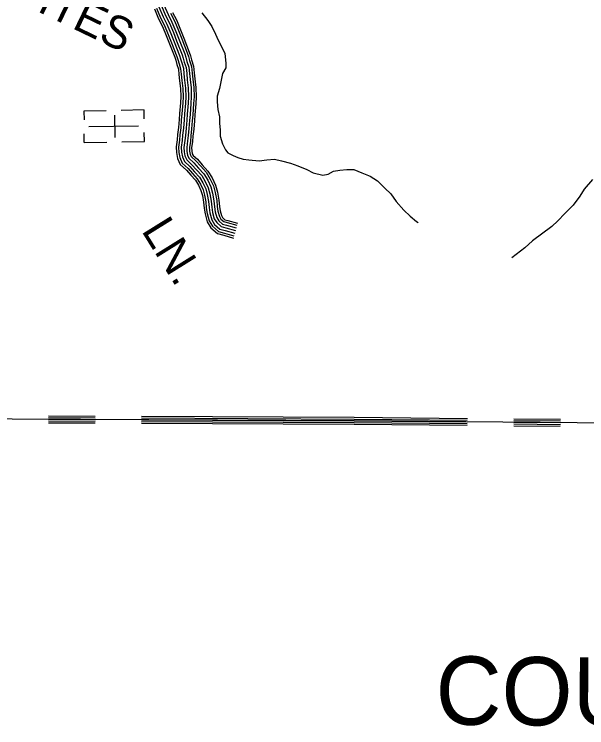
# Model space of a CAD drawing. Extents: x 1788175 to 1969470, y 584502 to 738744.
# Drawn here: x 1950780 to 1957276, y 590412 to 598501 of the extents above; entities that cross this region are included whole.
import ezdxf

# ---------------------------------------------------------------- set-up
doc = ezdxf.new("R2010")
doc.units = 0
for name, color, linetype in [('DESIGN - ROW - Right-of-Way and Easement Labels', 7, 'Continuous'), ('DESIGN - TRANSPORTATION - Text', 7, 'Continuous'), ('DESIGN - UTILITIES - Cable (Underground) with Text', 7, 'Continuous'), ('SURVEY - DRAINAGE - Natural Features', 7, 'Continuous'), ('SURVEY - TRANSPORTATION - Roads', 7, 'Continuous')]:
    doc.layers.add(name, color=color, linetype=linetype)

msp = doc.modelspace()

# ---------------------------------------------------------------- linework, layer by layer
at = {"layer": 'DESIGN - TRANSPORTATION - Text'}
for points in [[(1952908.3, 598516.6), (1952975.2, 598429.7), (1953022, 598362.8), (1953062.1, 598275.9), (1953095.5, 598209), (1953135.6, 598128.7), (1953169.1, 598055.2), (1953182.5, 597948.2), (1953182.5, 597894.7), (1953142.3, 597827.8), (1953108.9, 597660.6), (1953082.1, 597573.7), (1953082.1, 597506.8), (1953088.8, 597419.9), (1953108.9, 597339.7), (1953108.9, 597266.1), (1953115.6, 597185.8), (1953115.6, 597119), (1953142.3, 597032), (1953175.8, 596965.2), (1953202.5, 596931.7), (1953262.7, 596898.3), (1953316.2, 596878.2), (1953376.4, 596858.2), (1953443.3, 596851.5), (1953560.1, 596840.6)], [(1953560.1, 596840.6), (1953646.4, 596851.1), (1953732.4, 596858.3), (1953814.2, 596839.5), (1953913.9, 596814.5), (1953999.5, 596783.7), (1954101, 596740.7), (1954172.6, 596702), (1954282.3, 596676.9), (1954340.4, 596688.4), (1954402.7, 596723.8), (1954472.8, 596735.1), (1954554.8, 596742.3), (1954632.7, 596739.5), (1954724.3, 596702.6), (1954819.9, 596663.7), (1954903.3, 596612.9), (1954984.4, 596528.1), (1955053.7, 596463.4), (1955114.8, 596376.8), (1955201.8, 596279.9), (1955271.1, 596211.3), (1955344.4, 596150.5), (1955362.3, 596138.4)], [(1957343.2, 596629.5), (1957247.8, 596519.4), (1957196.4, 596438.6), (1957123, 596335.8), (1957027.6, 596240.4), (1956946.8, 596159.7), (1956880.8, 596093.6), (1956660.6, 595932.1), (1956572.5, 595851.4), (1956425.7, 595741.3)]]:
    msp.add_lwpolyline(points, dxfattribs=at)
at = {"layer": 'DESIGN - UTILITIES - Cable (Underground) with Text'}
for p, q in [((1951822.2, 597407.8), (1951570.8, 597403)), ((1951570.8, 597402.8), (1951572.7, 597304.6)), ((1952253.9, 597416.1), (1951993.1, 597411.1)), ((1952255.8, 597316.5), (1952253.9, 597415.5)), ((1951924.7, 597103.5), (1951919.9, 597357.1)), ((1951573.7, 597046.9), (1951571.8, 597146.4)), ((1952256.8, 597059.8), (1952254.9, 597159.5)), ((1951573.7, 597046.7), (1951831.7, 597051.7)), ((1952000.1, 597054.9), (1952256.8, 597059.9))]:
    msp.add_line(p, q, dxfattribs=at)
msp.add_lwpolyline([(1952190, 597233.9), (1951627, 597223.1)], dxfattribs=at)
at = {"layer": 'SURVEY - DRAINAGE - Natural Features'}
for points in [[(1964109.9, 592518.3), (1961806.4, 593827.4), (1954638.6, 593892.3), (1950757.9, 593911.8), (1943808.1, 593962.2), (1943810.6, 594244.9), (1943798.4, 594244.3)], [(1951169.1, 593929.7), (1951697.1, 593927.1)], [(1951169.2, 593948.7), (1951697.1, 593946.1)], [(1952225, 593924.4), (1954638.7, 593912.3), (1955921, 593900.7)], [(1952225.1, 593943.4), (1954638.8, 593931.3), (1955921.2, 593919.7)], [(1956449.2, 593914.9), (1956977.2, 593910.1)], [(1951168.8, 593869.7), (1951696.8, 593867.1)], [(1951168.9, 593889.7), (1951696.9, 593887.1)], [(1951169, 593909.7), (1951697, 593907.1)], [(1952224.7, 593864.4), (1954638.3, 593852.3), (1955920.5, 593840.7)], [(1952224.8, 593884.4), (1954638.4, 593872.3), (1955920.7, 593860.7)], [(1952224.9, 593904.4), (1954638.6, 593892.3), (1955920.9, 593880.7)], [(1956448.5, 593835.9), (1956976.4, 593831.1)], [(1956448.6, 593855.9), (1956976.6, 593851.1)], [(1956448.8, 593875.9), (1956976.8, 593871.1)], [(1956449, 593895.9), (1956977, 593891.1)]]:
    msp.add_lwpolyline(points, dxfattribs=at)
at = {"layer": 'SURVEY - TRANSPORTATION - Roads'}
for points in [[(1952478.9, 598609.7), (1952525.6, 598499.5), (1952568.8, 598413.1), (1952614.2, 598305.4), (1952651.3, 598210.7), (1952714.2, 598052.9), (1952726.2, 598013.4), (1952739.7, 597967.4), (1952759.9, 597902.5), (1952767.5, 597831.4), (1952774.8, 597761.5), (1952786, 597668.2), (1952789.1, 597565.4), (1952784.2, 597489.8), (1952774.9, 597365.3), (1952768.3, 597297.4), (1952761.3, 597205.2), (1952752.5, 597125.3), (1952747.9, 597064.8), (1952737.4, 596990.6), (1952738.7, 596945.8), (1952747, 596903.6), (1952762.6, 596868.4), (1952818.2, 596817.3), (1952872.7, 596757.6), (1952932, 596690.8), (1952975.6, 596618.6), (1953010.6, 596544.5), (1953031.1, 596472.3), (1953046.7, 596385.2), (1953052.1, 596316.8), (1953061, 596261.5), (1953078.7, 596195.3), (1953101.3, 596158.9), (1953144, 596122), (1953189.2, 596109.4), (1953298.9, 596078.3)], [(1952370.5, 598561.3), (1952417.8, 598449.8), (1952460.8, 598363.5), (1952504.2, 598260.6), (1952540.9, 598167.1), (1952602.1, 598013.6), (1952612.5, 597979.4), (1952626.1, 597933), (1952643.1, 597878.3), (1952649.5, 597818.9), (1952656.8, 597748.3), (1952667.5, 597659.4), (1952670.3, 597567.4), (1952665.8, 597498), (1952656.7, 597375.5), (1952650, 597307.6), (1952643.1, 597216.2), (1952634.3, 597136.3), (1952629.8, 597077.7), (1952618.4, 596997.2), (1952620.3, 596932.4), (1952633.1, 596867.6), (1952664, 596797.8), (1952734.1, 596733.4), (1952784.4, 596678.2), (1952836, 596620.1), (1952870.9, 596562.4), (1952899.1, 596502.7), (1952915.3, 596445.6), (1952928.9, 596370), (1952934.1, 596302.7), (1952944.8, 596236.7), (1952968.6, 596147.6), (1953010, 596080.9), (1953086.5, 596014.9), (1953157.1, 595995.1), (1953266.5, 595964.1)], [(1952394, 598571.8), (1952441.1, 598460.6), (1952484.2, 598374.2), (1952528.1, 598270.3), (1952564.9, 598176.5), (1952626.3, 598022.1), (1952637.1, 597986.8), (1952650.7, 597940.5), (1952668.4, 597883.6), (1952675.1, 597821.6), (1952682.4, 597751.1), (1952693.2, 597661.3), (1952696, 597566.9), (1952691.5, 597496.2), (1952682.3, 597373.3), (1952675.6, 597305.4), (1952668.7, 597213.8), (1952659.9, 597133.9), (1952655.4, 597074.9), (1952644.2, 596995.8), (1952646, 596935.3), (1952657.8, 596875.4), (1952685.4, 596813.1), (1952752.3, 596751.6), (1952803.6, 596695.4), (1952856.8, 596635.4), (1952893.6, 596574.5), (1952923.3, 596511.7), (1952940.3, 596451.4), (1952954.4, 596373.3), (1952959.7, 596305.8), (1952970, 596242.1), (1952992.4, 596157.9), (1953029.8, 596097.8), (1953099, 596038.1), (1953164, 596019.9), (1953273.6, 595988.8)], [(1952422.3, 598584.4), (1952469.3, 598473.6), (1952512.4, 598387.2), (1952556.8, 598282), (1952593.7, 598187.9), (1952655.6, 598032.4), (1952666.8, 597995.7), (1952680.4, 597949.4), (1952698.9, 597889.9), (1952705.9, 597824.9), (1952713.2, 597754.6), (1952724.1, 597663.6), (1952727, 597566.4), (1952722.4, 597494.1), (1952713.2, 597370.7), (1952706.5, 597302.7), (1952699.6, 597211), (1952690.8, 597131.1), (1952686.2, 597071.6), (1952675.2, 596994), (1952676.9, 596938.8), (1952687.6, 596884.8), (1952711.1, 596831.5), (1952774.3, 596773.5), (1952826.6, 596716.1), (1952881.9, 596653.9), (1952920.9, 596589.2), (1952952.4, 596522.6), (1952970.6, 596458.4), (1952985.2, 596377.2), (1952990.5, 596309.5), (1953000.3, 596248.5), (1953021.2, 596170.4), (1953053.6, 596118.2), (1953114, 596066.1), (1953172.4, 596049.7), (1953282, 596018.7)], [(1952450.6, 598597), (1952497.5, 598486.6), (1952540.6, 598400.1), (1952585.5, 598293.7), (1952622.5, 598199.3), (1952684.9, 598042.7), (1952696.5, 598004.6), (1952710, 597958.4), (1952729.4, 597896.2), (1952736.7, 597828.1), (1952744, 597758.1), (1952755.1, 597665.9), (1952758.1, 597565.9), (1952753.3, 597491.9), (1952744.1, 597368), (1952737.4, 597300), (1952730.5, 597208.1), (1952721.7, 597128.2), (1952717.1, 597068.2), (1952706.3, 596992.3), (1952707.8, 596942.3), (1952717.3, 596894.2), (1952736.8, 596850), (1952796.3, 596795.4), (1952849.6, 596736.9), (1952907, 596672.3), (1952948.3, 596603.9), (1952981.5, 596533.6), (1953000.8, 596465.4), (1953016, 596381.2), (1953021.3, 596313.1), (1953030.7, 596255), (1953049.9, 596182.8), (1953077.5, 596138.6), (1953129, 596094.1), (1953180.8, 596079.6), (1953290.5, 596048.5)], [(1952450.6, 598597), (1952497.5, 598486.6), (1952540.6, 598400.1), (1952585.5, 598293.7), (1952622.5, 598199.3), (1952684.9, 598042.7), (1952696.5, 598004.6), (1952710, 597958.4), (1952729.4, 597896.2), (1952736.7, 597828.1), (1952744, 597758.1), (1952755.1, 597665.9), (1952758.1, 597565.9), (1952753.3, 597491.9), (1952744.1, 597368), (1952737.4, 597300), (1952730.5, 597208.1), (1952721.7, 597128.2), (1952717.1, 597068.2), (1952706.3, 596992.3), (1952707.8, 596942.3), (1952717.3, 596894.2), (1952736.8, 596850), (1952796.3, 596795.4), (1952849.6, 596736.9), (1952907, 596672.3), (1952948.3, 596603.9), (1952981.5, 596533.6), (1953000.8, 596465.4), (1953016, 596381.2), (1953021.3, 596313.1), (1953030.7, 596255), (1953049.9, 596182.8), (1953077.5, 596138.6), (1953129, 596094.1), (1953180.8, 596079.6), (1953290.5, 596048.5)], [(1952576.3, 598522.9), (1952619.4, 598436.4), (1952665.8, 598326.4), (1952703.2, 598231.2), (1952766.8, 598071.4), (1952779.6, 598029.4), (1952793, 597983.5), (1952814.7, 597913.9), (1952822.9, 597837.3), (1952830.2, 597767.7), (1952841.6, 597672.4), (1952844.9, 597564.4), (1952839.8, 597485.9), (1952830.5, 597360.5), (1952823.8, 597292.5), (1952816.8, 597200.1), (1952808, 597120.1), (1952803.3, 597058.8), (1952793.2, 596987.5), (1952794.3, 596952), (1952800.5, 596920.4), (1952808.8, 596901.6), (1952857.7, 596856.7), (1952914.1, 596794.9), (1952977.1, 596723.9), (1953024.8, 596644.9), (1953063, 596564.1), (1953085.4, 596484.9), (1953102.1, 596392.3), (1953107.4, 596323.5), (1953115.6, 596273.2), (1953130.4, 596217.7), (1953144.2, 596195.6), (1953171, 596172.3), (1953204.3, 596163), (1953314.1, 596131.9)], [(1952553.8, 598512.5), (1952596.9, 598426), (1952642.9, 598317.1), (1952680.2, 598222.1), (1952743.5, 598063.2), (1952755.9, 598022.3), (1952769.4, 597976.4), (1952790.4, 597908.9), (1952798.4, 597834.7), (1952805.6, 597765), (1952817, 597670.6), (1952820.1, 597564.8), (1952815.2, 597487.6), (1952805.8, 597362.7), (1952799.2, 597294.7), (1952792.2, 597202.4), (1952783.4, 597122.4), (1952778.7, 597061.5), (1952768.4, 596988.9), (1952769.6, 596949.3), (1952776.8, 596913), (1952788.3, 596886.9), (1952840.2, 596839.2), (1952895.7, 596778.3), (1952957.1, 596709.2), (1953003, 596633.2), (1953039.8, 596555.4), (1953061.3, 596479.3), (1953077.5, 596389.1), (1953082.9, 596320.5), (1953091.4, 596268), (1953107.5, 596207.7), (1953125.1, 596179.3), (1953159.1, 596150), (1953197.6, 596139.2), (1953307.4, 596108.1)]]:
    msp.add_lwpolyline(points, dxfattribs=at)

# ---------------------------------------------------------------- texts
at = {"layer": 'DESIGN - ROW - Right-of-Way and Easement Labels'}
for s, rotation, p in [('FITES', 334.25383, (1950756, 598671.2)), ('LN.', 301.87287, (1952217, 596049.6))]:
    msp.add_text(s, height=370, rotation=rotation, dxfattribs=at).set_placement(p)
at = {"layer": 'SURVEY - DRAINAGE - Natural Features'}
msp.add_text('COUNTY', height=775, rotation=359.48067, dxfattribs=at).set_placement((1955557.7, 590448.9))

doc.saveas('drawing.dxf')
